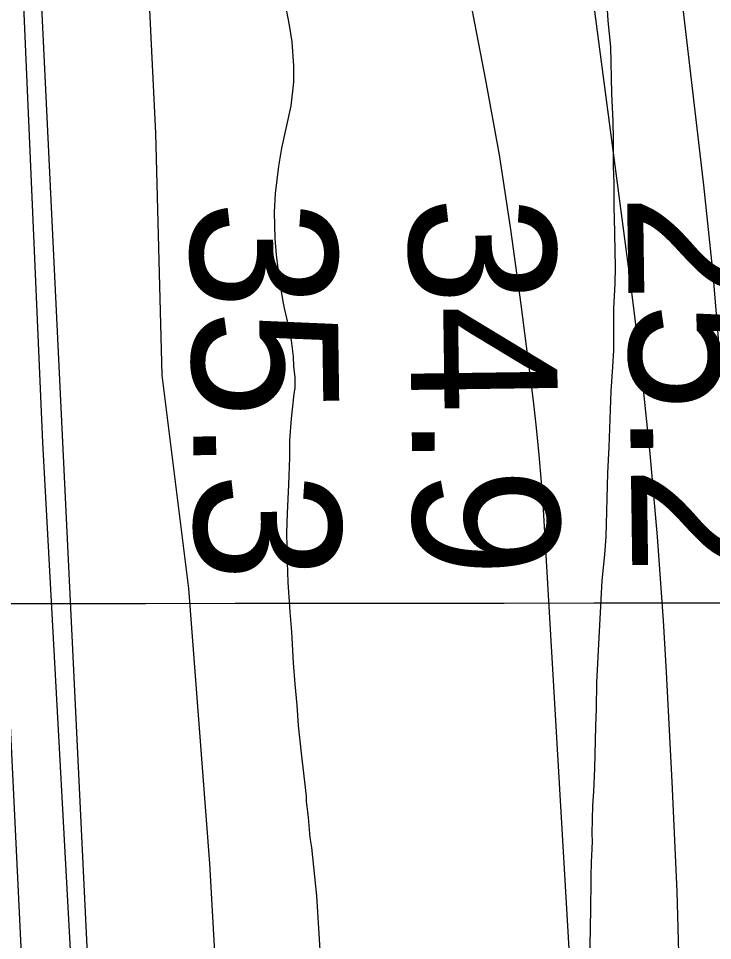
# Model space of a CAD drawing. Extents: x 3313447 to 3351316, y 703786 to 729172.
# Drawn here: x 3322282.8 to 3322600.3, y 721140.2 to 721562.1 of the extents above; entities that cross this region are included whole.
import ezdxf

# ---------------------------------------------------------------- set-up
doc = ezdxf.new("R2010")
doc.units = 0
for name, color, linetype in [('V-FLOD-BASE', 7, 'Continuous'), ('V-GRID-MAJR', 7, 'Continuous'), ('V-LEVE-TOET', 7, 'Continuous'), ('V-RIVR-EDGE', 7, 'Continuous'), ('V-RIVR-RANG', 7, 'Continuous'), ('V-SITE-VEGE', 7, 'Continuous'), ('V-SURV-LINE', 7, 'Continuous'), ('V-TOPO-MAJR', 7, 'Continuous'), ('V-TOPO-MINR', 7, 'Continuous')]:
    doc.layers.add(name, color=color, linetype=linetype)

msp = doc.modelspace()

# ---------------------------------------------------------------- linework, layer by layer
at = {"layer": 'V-FLOD-BASE'}
msp.add_lwpolyline([(3322428.028, 719248.832), (3322416.369, 719476.203), (3322404.038, 719707.659), (3322396.958, 719864.229), (3322389.937, 720044.623), (3322375.677, 720319.647), (3322369.091, 720404.0650000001), (3322361.742, 720457.176), (3322338.287, 720598.816), (3322328.282, 720677.797), (3322325.075, 720753.358), (3322319.2830000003, 720882.019), (3322310.8910000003, 721057.652), (3322294.001, 721368.077), (3322281.154, 721662.838)], dxfattribs=at)
at = {"layer": 'V-GRID-MAJR'}
msp.add_spline([(3317583.083, 721289.311), (3322833.044, 721295.0380000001), (3328083.005, 721301.528), (3333332.965, 721308.783), (3338582.924, 721316.8), (3343832.882, 721325.582), (3349082.838, 721335.127), (3349082.839, 721335.127)], degree=3, dxfattribs=at)
at = {"layer": 'V-LEVE-TOET'}
msp.add_lwpolyline([(3322341.043, 721600.497), (3322345.506, 721509.658), (3322348.3510000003, 721398.99), (3322360.626, 721301.345), (3322370.215, 721175.52), (3322379.1950000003, 721015.768), (3322388.727, 720866.9770000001), (3322393.796, 720808.5), (3322396.343, 720784.481), (3322397.892, 720777.692), (3322402.559, 720766.1950000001), (3322408.273, 720755.22), (3322408.242, 720743.214), (3322403.509, 720730.177), (3322399.301, 720717.137), (3322396.653, 720702.529), (3322395.457, 720644.591), (3322401.039, 720583.503), (3322412.353, 720517.181)], dxfattribs=at)
at = {"layer": 'V-RIVR-EDGE'}
msp.add_spline([(3322520.0686590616, 724639.4615269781), (3322521.69276365, 724625.7795372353), (3322523.7518476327, 724620.3861530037), (3322522.075473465, 724612.9295852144), (3322520.4031988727, 724607.130943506), (3322520.8043567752, 724601.7416588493), (3322525.340080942, 724592.1973100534), (3322524.5039436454, 724589.2979891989), (3322521.181942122, 724586.8192992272), (3322517.444434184, 724583.9271526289), (3322516.600097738, 724577.7119796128), (3322516.153844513, 724564.8640773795), (3322516.942836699, 724548.6972483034), (3322516.9243886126, 724541.2365809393), (3322517.3224718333, 724534.6038517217), (3322514.4077775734, 724529.2227662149), (3322514.3985535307, 724525.4924325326), (3322517.712355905, 724524.6552703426), (3322520.1705480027, 724513.0436384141), (3322520.135701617, 724498.9512667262), (3322520.9472414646, 724491.903031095), (3322522.987877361, 724479.0489794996), (3322527.1009208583, 724466.1898034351), (3322527.066074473, 724452.0974317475), (3322525.786758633, 724437.5936532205), (3322522.4493837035, 724428.8977404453), (3322522.0246532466, 724424.7539501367), (3322523.2486248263, 724416.8757265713), (3322522.7746994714, 724392.8368232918), (3322524.8112357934, 724378.3248456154), (3322530.583230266, 724365.8760514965), (3322530.5729813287, 724361.7312362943), (3322528.4882750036, 724356.76258252), (3322528.0625196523, 724352.2043106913), (3322529.2413959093, 724326.0889002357), (3322528.807441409, 724318.214776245), (3322525.4885145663, 724316.979530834), (3322523.4120073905, 724315.3267292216), (3322522.9883018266, 724311.5974204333), (3322525.0197136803, 724295.0130351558), (3322526.6325444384, 724276.7717486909), (3322526.6038474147, 724265.1662661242), (3322522.8560905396, 724258.1293043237), (3322521.6013721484, 724253.5730822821), (3322521.5839489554, 724246.5268964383), (3322523.648157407, 724243.2059198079), (3322526.964009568, 724243.1977206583), (3322526.9506859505, 724237.8094608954), (3322526.9014910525, 724217.9143479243), (3322526.8625450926, 724202.1640501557), (3322530.1066546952, 724173.1421445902), (3322532.5300004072, 724147.438140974), (3322530.839277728, 724134.1788319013), (3322530.81775496, 724125.4747199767), (3322530.7972570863, 724117.185089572), (3322538.227177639, 724104.7321958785), (3322539.0335930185, 724095.6115526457), (3322534.875454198, 724090.2335418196), (3322526.9890314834, 724085.6937180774), (3322523.2504986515, 724082.3870899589), (3322519.929522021, 724080.3228815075), (3322519.0821108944, 724072.8642639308), (3322518.6532808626, 724067.0625475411), (3322519.888526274, 724063.7436206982), (3322523.2043784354, 724063.7354215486), (3322531.492983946, 724063.3004421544), (3322533.1488602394, 724062.4673795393), (3322533.5510430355, 724057.4925764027), (3322533.9501511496, 724051.2743287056), (3322537.670235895, 724047.1202894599), (3322543.458628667, 724041.303199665), (3322543.450429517, 724037.9873475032), (3322540.544959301, 724036.3365956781), (3322538.0508959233, 724033.4413743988), (3322537.610792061, 724023.0803612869), (3322539.6606520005, 724013.9566433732), (3322544.179977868, 723997.7805902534), (3322542.4974543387, 723987.837133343), (3322542.0594002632, 723978.3050832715), (3322546.176543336, 723967.1038332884), (3322549.461648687, 723954.6611885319), (3322549.0174452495, 723942.6422493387), (3322548.1577353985, 723930.2098535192), (3322546.0535560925, 723917.3660508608), (3322546.4383156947, 723905.3450618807), (3322548.9067567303, 723897.8782451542), (3322546.398344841, 723889.1802825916), (3322545.9664401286, 723882.1351216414), (3322545.5222366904, 723870.1161824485), (3322546.316353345, 723856.0217609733), (3322549.9933925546, 723834.4594978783), (3322553.669406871, 723812.4827532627), (3322554.8718556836, 723795.9004177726), (3322553.5669175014, 723771.0346012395), (3322553.5423200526, 723761.0870447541), (3322555.570657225, 723743.259214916), (3322560.4983152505, 723724.5952477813), (3322564.610333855, 723711.3215901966), (3322564.6011098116, 723707.5912565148), (3322562.111146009, 723706.3539613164), (3322559.208750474, 723705.946654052), (3322557.9499325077, 723699.7325059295), (3322555.029088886, 723691.8645313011), (3322552.949507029, 723688.9682851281), (3322549.2099493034, 723685.2471754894), (3322548.782144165, 723679.8599406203), (3322549.1894514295, 723676.9575450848), (3322551.2239379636, 723661.6166043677), (3322551.2106143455, 723656.2283446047), (3322552.858291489, 723652.0794298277), (3322557.831044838, 723651.6526495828), (3322561.5552291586, 723649.1565364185), (3322562.3677938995, 723642.5227823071), (3322565.240467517, 723630.9101254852), (3322565.612928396, 723613.9153582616), (3322561.4496651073, 723606.4649398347), (3322552.723005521, 723597.3678691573), (3322552.7178810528, 723595.295461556), (3322559.321913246, 723584.0880622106), (3322563.040973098, 723579.5195414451), (3322563.0327739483, 723576.2036892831), (3322557.60146865, 723558.8087890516), (3322554.2712679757, 723553.014246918), (3322552.18656165, 723548.0455931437), (3322550.0967308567, 723541.0045317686), (3322553.3992594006, 723535.608072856), (3322556.26680855, 723521.9230084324), (3322562.4286870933, 723499.5256329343), (3322565.7127675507, 723486.6685066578), (3322564.8838045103, 723486.6705564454), (3322560.340906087, 723493.3135345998), (3322556.6341449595, 723502.8558336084), (3322548.777444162, 723510.3359739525), (3322546.292604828, 723511.1710863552), (3322543.797516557, 723507.8613835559), (3322543.780093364, 723500.8151977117), (3322543.7657448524, 723495.0124564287), (3322547.0703231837, 723490.4449605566), (3322548.7180003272, 723486.2960457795), (3322551.9877322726, 723467.6361782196), (3322553.6251604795, 723459.3424482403), (3322556.938962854, 723458.5052860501), (3322560.6692965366, 723458.4960620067), (3322561.094026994, 723462.6398523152), (3322561.5177325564, 723466.3691611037), (3322564.8346096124, 723466.7754434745), (3322567.317399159, 723465.1113680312), (3322572.2614554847, 723453.07910522), (3322573.9081077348, 723448.5157089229), (3322572.245057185, 723446.4474008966), (3322570.5820066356, 723444.37909287), (3322570.5748323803, 723441.4777222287), (3322574.3000415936, 723439.3960905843), (3322578.440757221, 723437.7279155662), (3322578.4387074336, 723436.8989525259), (3322576.358100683, 723433.5882248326), (3322571.776256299, 723424.4809052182), (3322572.1856133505, 723422.4074727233), (3322575.0798097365, 723419.498927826), (3322579.6309073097, 723416.1718018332), (3322582.9447096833, 723415.3346396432), (3322584.5882872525, 723409.5277987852), (3322584.5770134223, 723404.9685020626), (3322583.728577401, 723397.0954029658), (3322583.30282205, 723392.5371311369), (3322584.112312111, 723384.6599324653), (3322589.4708499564, 723372.6266447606), (3322593.1673621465, 723358.9395305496), (3322594.3667362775, 723341.1137504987), (3322595.581483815, 723329.5051932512), (3322593.0884453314, 723327.0244534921), (3322593.0658976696, 723317.9058600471), (3322594.26219712, 723298.8366354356), (3322593.823118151, 723288.890103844), (3322592.994155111, 723288.8921536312), (3322590.079460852, 723283.5110681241), (3322587.976306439, 723271.0817469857), (3322584.214201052, 723258.2420439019), (3322584.609209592, 723250.3658701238), (3322586.2322892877, 723236.2693988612), (3322590.3135610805, 723210.5612956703), (3322589.862183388, 723195.6409858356), (3322591.497561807, 723186.5182928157), (3322592.7266578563, 723180.7124768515), (3322597.2767305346, 723176.9708693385), (3322601.827828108, 723173.6437433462), (3322601.407197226, 723171.1578791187), (3322593.9475547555, 723171.5908087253), (3322591.452466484, 723168.2811059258), (3322591.0195368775, 723160.8214634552), (3322593.0786208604, 723155.4280792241), (3322591.822877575, 723150.457375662), (3322588.904083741, 723143.4183640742), (3322589.717673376, 723137.1990914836), (3322590.5251136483, 723128.4929297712), (3322595.4640455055, 723114.3882593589), (3322594.6258584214, 723110.6599754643), (3322590.871952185, 723101.1361245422), (3322584.222824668, 723094.1063369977), (3322582.966056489, 723088.7211519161), (3322582.95785734, 723085.4052997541), (3322586.676917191, 723080.8367789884), (3322590.8217323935, 723080.8265300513), (3322597.459586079, 723083.2970208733), (3322603.694232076, 723090.3278333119), (3322604.5344689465, 723094.885080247), (3322606.6089263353, 723095.708918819), (3322607.8492962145, 723094.4623995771), (3322609.884807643, 723079.5359403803), (3322613.154539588, 723060.8760728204), (3322612.2876554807, 723045.5423063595), (3322611.867024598, 723043.0564421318), (3322608.1346411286, 723042.2367031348), (3322606.0222626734, 723026.0770483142), (3322602.6582405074, 723006.6046160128), (3322599.7373968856, 722998.7366413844), (3322597.2464081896, 722997.0848646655), (3322596.8268022, 722995.0134819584), (3322597.2054124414, 722980.5056038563), (3322598.0210518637, 722975.1152943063), (3322598.41503551, 722966.824639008), (3322596.321105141, 722958.1256515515), (3322592.580522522, 722953.9900603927), (3322583.445530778, 722947.3809037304), (3322575.9756393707, 722943.6690181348), (3322575.555008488, 722941.1831539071), (3322578.0306237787, 722936.6177078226), (3322580.100981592, 722935.7836203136), (3322585.4892413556, 722935.7702966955), (3322589.2175252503, 722934.9321096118), (3322593.7583738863, 722927.460168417), (3322592.4831576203, 722914.6143159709), (3322595.7990097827, 722914.6061168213), (3322597.8744920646, 722915.8444369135), (3322599.9694473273, 722924.95790589), (3322601.2180163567, 722927.0272388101), (3322602.045954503, 722926.6107075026), (3322604.0865904, 722913.7566559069), (3322604.490822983, 722909.610815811), (3322609.456402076, 722906.2826649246), (3322611.920743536, 722897.1579221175), (3322611.069232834, 722888.0413784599), (3322606.073931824, 722879.3495652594), (3322603.159237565, 722873.9684797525), (3322603.144889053, 722868.1657384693), (3322605.192699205, 722858.2130575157), (3322605.1476038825, 722839.9758706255), (3322604.30429233, 722834.1751791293), (3322605.9591437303, 722832.9276349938), (3322609.2411743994, 722819.241545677), (3322614.1667826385, 722799.7486155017), (3322614.937326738, 722776.1211190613), (3322614.053019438, 722753.7411667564), (3322611.5200100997, 722735.0956477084), (3322608.1805853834, 722725.5707718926), (3322608.172386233, 722722.2549197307), (3322613.5380983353, 722713.1230026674), (3322617.2561332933, 722708.1400003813), (3322619.3090679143, 722700.2597270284), (3322620.115483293, 722691.1390837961), (3322621.328181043, 722678.701563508), (3322624.5968880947, 722659.6272144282), (3322629.0946911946, 722634.7470493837), (3322630.7064970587, 722616.0912813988), (3322635.236071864, 722604.0600434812), (3322639.3552647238, 722593.6877565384), (3322639.736949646, 722580.4233229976), (3322640.1360577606, 722574.2050753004), (3322638.0626252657, 722573.7957182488), (3322635.1622795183, 722574.2173740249), (3322630.2038746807, 722580.4468955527), (3322622.3563979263, 722591.6573695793), (3322620.699496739, 722592.075950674), (3322618.2115827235, 722591.6676185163), (3322620.257343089, 722580.8859745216), (3322619.004674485, 722577.1587155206), (3322615.6857476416, 722575.9234701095), (3322614.42795457, 722570.1238035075), (3322614.836286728, 722567.6358894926), (3322618.9811019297, 722567.6256405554), (3322625.6025573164, 722563.4644270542), (3322629.321617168, 722558.8959062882), (3322629.712526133, 722549.3618064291), (3322631.356103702, 722543.5549655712), (3322636.3268072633, 722542.2992222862), (3322641.310834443, 722546.4317387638), (3322643.7915742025, 722543.9387002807), (3322642.955436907, 722541.0393794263), (3322647.036708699, 722515.3312762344), (3322644.1220144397, 722509.9501907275), (3322642.042432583, 722507.0539445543), (3322642.41181878, 722488.8157327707), (3322645.2465713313, 722461.8672596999), (3322648.9215607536, 722439.4760335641), (3322653.046902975, 722431.5906357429), (3322657.568278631, 722416.2435456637), (3322658.364445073, 722402.9780872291), (3322655.839634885, 722387.648420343), (3322656.650149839, 722380.1857031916), (3322657.8761712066, 722373.1364426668), (3322658.266055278, 722363.1878612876), (3322657.8413248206, 722359.0440709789), (3322652.435641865, 722352.0112087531), (3322651.1798985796, 722347.0405051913), (3322651.573882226, 722338.7498498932), (3322651.5615835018, 722333.7760716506), (3322652.7906795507, 722327.9702556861), (3322655.2642450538, 722322.575846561), (3322659.819442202, 722320.9066466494), (3322662.7126136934, 722317.5836202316), (3322658.55344998, 722311.7911278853), (3322651.061010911, 722298.960648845), (3322645.629705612, 722281.5657486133), (3322636.025912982, 722252.9900962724), (3322635.9972159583, 722241.3846137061), (3322635.973643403, 722231.8515387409), (3322641.7476876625, 722220.231707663), (3322648.7774752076, 722213.5825801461), (3322657.4692884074, 722208.587279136), (3322665.336238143, 722205.2519539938), (3322666.567383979, 722200.2751010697), (3322664.494976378, 722200.2802255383), (3322658.2808282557, 722201.5390435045), (3322654.1288387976, 722198.6479217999), (3322649.1386622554, 722192.0285162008), (3322648.296375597, 722186.642306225), (3322647.866520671, 722180.4261083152), (3322651.158800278, 722170.8848342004), (3322651.9672654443, 722162.5931540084), (3322655.6709518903, 722151.8074104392), (3322662.69663986, 722143.5003568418), (3322662.684341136, 722138.5265785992), (3322665.1630311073, 722135.2045770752), (3322671.3669302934, 722129.8009439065), (3322669.672108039, 722114.8837087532), (3322668.806248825, 722099.9644238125), (3322670.4395774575, 722090.0127677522), (3322674.572093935, 722085.0287405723), (3322675.7991401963, 722078.3939615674), (3322673.302002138, 722074.2552957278), (3322657.9385137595, 722063.1022157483), (3322653.372042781, 722060.2121189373), (3322650.457348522, 722054.8310334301), (3322646.71881569, 722051.5244053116), (3322642.15746918, 722050.7067161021), (3322635.939221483, 722050.3076079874), (3322633.4461829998, 722047.8268682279), (3322633.0214525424, 722043.6830779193), (3322633.0091538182, 722038.7092996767), (3322630.5027917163, 722030.8403001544), (3322629.240899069, 722023.3827074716), (3322629.2163016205, 722013.4351509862), (3322632.514730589, 722006.3807659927), (3322637.0617285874, 722001.395713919), (3322642.857295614, 721998.4799947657), (3322642.84499689, 721993.506216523), (3322642.002710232, 721988.1200065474), (3322639.0787919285, 721979.0085873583), (3322636.992035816, 721973.2109705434), (3322634.903229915, 721966.5843906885), (3322635.2900393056, 721955.3923647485), (3322637.7584803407, 721947.9255480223), (3322644.796467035, 721944.5922726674), (3322645.1955751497, 721938.3740249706), (3322647.2280118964, 721922.2041212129), (3322646.8012316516, 721917.2313678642), (3322645.544463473, 721911.846182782), (3322647.988307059, 721894.4318095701), (3322654.5595426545, 721869.9610015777), (3322656.1385519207, 721838.0418249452), (3322656.075008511, 721812.343970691), (3322657.687839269, 721794.1026842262), (3322660.1255334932, 721774.2014218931), (3322666.337631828, 721772.1136408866), (3322668.815296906, 721768.3771578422), (3322668.809147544, 721765.8902687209), (3322666.7234163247, 721760.5071334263), (3322665.8842043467, 721756.3643680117), (3322665.87395541, 721752.2195528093), (3322668.349570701, 721747.6541067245), (3322672.8986184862, 721743.4980176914), (3322673.7214321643, 721741.0090787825), (3322673.699909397, 721732.3049668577), (3322666.2074703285, 721719.4744878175), (3322663.2794524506, 721708.7051425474), (3322662.405394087, 721690.4700054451), (3322659.4763513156, 721679.2861786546), (3322656.9546158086, 721665.1999563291), (3322658.146815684, 721644.4728056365), (3322659.732999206, 721615.4549996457), (3322660.8811286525, 721576.9051435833), (3322661.2484650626, 721557.8379687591), (3322660.8186101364, 721551.6217708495), (3322658.7339038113, 721546.653117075), (3322660.3211122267, 721518.0497926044), (3322660.2719173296, 721498.1546796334), (3322661.8314536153, 721458.3603541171), (3322661.383150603, 721444.683488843), (3322666.296460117, 721420.2167804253), (3322666.64227376, 721392.4454936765), (3322662.8186747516, 721354.7368993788), (3322660.6386533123, 721311.2214642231), (3322661.7990814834, 721277.6453864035), (3322659.285545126, 721266.8750162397), (3322654.663729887, 721241.6029173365), (3322650.079835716, 721231.666634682), (3322646.7434856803, 721223.3852034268), (3322646.7004401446, 721205.9769795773), (3322649.0940639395, 721168.2530118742), (3322653.110767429, 721116.4325729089), (3322655.09708396, 721081.6110007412), (3322660.0144930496, 721058.8022184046), (3322660.385929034, 721041.392969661), (3322661.157498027, 721018.179954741), (3322662.765204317, 720997.866260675), (3322665.987791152, 720960.1402431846)], degree=3, dxfattribs=at)
at = {"layer": 'V-SITE-VEGE'}
for points in [[(3322421.753, 721121.033), (3322419.308, 721160.64), (3322417.014, 721182.797), (3322416.24, 721187.309), (3322415.48, 721196.525), (3322415.095, 721199.072), (3322414.904, 721201.622), (3322414.519, 721203.779), (3322414.526, 721206.326), (3322412.224, 721225.936), (3322410.884, 721238.685), (3322410.321, 721247.899), (3322409.367, 721257.506), (3322408.607, 721267.312), (3322407.859, 721281.427), (3322407.099, 721290.643), (3322406.153, 721304.172), (3322405.787, 721313.386), (3322405.625, 721326.716), (3322405.844, 721335.733), (3322406.467, 721348.669), (3322406.8910000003, 721361.2170000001), (3322406.911, 721369.056), (3322407.72, 721379.0530000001), (3322408.926, 721390.417), (3322409.326, 721392.9670000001), (3322409.338, 721397.868), (3322408.762, 721402.963), (3322408.58, 721407.475), (3322407.6180000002, 721414.731), (3322406.653, 721420.416), (3322404.519, 721429.636), (3322403.9390000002, 721432.579), (3322402.203, 721442.7760000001), (3322400.859, 721453.954), (3322400.29, 721461.405), (3322399.929, 721473.56), (3322400.343, 721481.987), (3322401.9450000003, 721494.531), (3322403.3370000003, 721502.76), (3322407.507, 721522.159), (3322408.7090000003, 721532.935), (3322408.73, 721540.386), (3322407.974, 721551.365), (3322406.8170000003, 721559.013), (3322405.271, 721567.055)], [(3322551.907, 721568.634), (3322552.475, 721560.987), (3322553.622, 721549.221), (3322554.1520000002, 721527.854), (3322554.707, 721515.11), (3322554.881, 721506.682), (3322554.85, 721494.724), (3322555.221, 721486.683), (3322555.1920000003, 721475.116), (3322555.379, 721471), (3322555.711, 721448.259), (3322555.69, 721440.81), (3322555.074, 721429.442), (3322555.024, 721410.426), (3322554.613, 721402.783), (3322553.8000000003, 721391.609), (3322552.948, 721365.931), (3322552.329, 721354.172), (3322551.469, 721324.965), (3322550.861, 721316.929), (3322549.653, 721304.9720000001), (3322547.181, 721258.323), (3322547.15, 721246.367), (3322546.736, 721238.331), (3322546.294, 721218.924), (3322545.8740000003, 721208.34), (3322545.464, 721202.067), (3322545.04, 721189.129), (3322545.227, 721185.601), (3322545.022, 721182.269), (3322545.014, 721178.936), (3322544.809, 721176.192), (3322544.596, 721169.53), (3322544.551, 721152.47), (3322544.344, 721148.358), (3322544.117, 721135.615)]]:
    msp.add_lwpolyline(points, dxfattribs=at)
at = {"layer": 'V-SURV-LINE'}
for points in [[(3322277.2737087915, 721899.7309301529), (3322336.617862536, 720669.3349434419)], [(3322306.6522840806, 720667.898217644), (3322247.308122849, 721898.2943595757)]]:
    msp.add_lwpolyline(points, dxfattribs=at)
at = {"layer": 'V-TOPO-MAJR'}
msp.add_lwpolyline([(3322526.4540839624, 721716.0027491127), (3322563.0126767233, 721439.3192963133), (3322567.6283057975, 721401.2605444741), (3322571.7005732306, 721363.1495966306), (3322574.9577982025, 721324.9603547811), (3322577.671661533, 721286.7189169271), (3322579.102729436, 721262.9616401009), (3322581.75686887, 721212.7892241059), (3322583.921509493, 721162.5992816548), (3322585.351901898, 721112.3830495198), (3322586.292795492, 721062.1492909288), (3322592.2347882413, 720541.62420405)], dxfattribs=at)
at = {"layer": 'V-TOPO-MINR'}
for points in [[(3322557.2986387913, 721818.1908312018), (3322596.139898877, 721485.9153130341), (3322598.3740492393, 721465.6122890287), (3322600.4247408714, 721445.2920038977), (3322602.2002444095, 721424.9458270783), (3322603.792289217, 721404.5823891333), (3322605.9647398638, 721374.1458304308), (3322606.3035260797, 721368.9861826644), (3322606.603149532, 721363.8244850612), (3322606.84402884, 721358.659712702), (3322607.045745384, 721353.4928905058), (3322613.2788245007, 721166.5623670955), (3322616.3170778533, 721067.9225124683), (3322619.0211886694, 720969.2743478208), (3322621.22408568, 720870.6137181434), (3322623.092840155, 720771.9447784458), (3322626.2995136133, 720576.3989639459), (3322626.883236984, 720536.6061962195)], [(3322489.8260750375, 721567.8777069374), (3322496.5027843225, 721533.8757924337), (3322502.6280510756, 721499.7816833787), (3322507.9261540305, 721465.5492824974), (3322512.672814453, 721431.2246870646), (3322518.2169484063, 721387.2123896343), (3322519.6524090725, 721374.8131950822), (3322520.921372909, 721362.3986708), (3322521.9405915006, 721349.961151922), (3322522.7933132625, 721337.5083033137), (3322553.5762416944, 720810.2685790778), (3322556.265586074, 720758.0938819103), (3322558.480283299, 720705.9022851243), (3322559.983009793, 720653.6853389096), (3322561.0110891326, 720601.451493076), (3322562.170495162, 720511.3022600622)]]:
    msp.add_lwpolyline(points, dxfattribs=at)

# ---------------------------------------------------------------- texts
at = {"layer": 'V-RIVR-RANG'}
for s, p in [('25.2', (3322561.209398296, 721481.8865110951)), ('35.3', (3322361.2353982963, 721478.6215110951)), ('34.9', (3322461.2187230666, 721480.518265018))]:
    msp.add_text(s, height=66.99999999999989, rotation=270.79832571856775, dxfattribs=at).set_placement(p)

doc.saveas('drawing.dxf')
